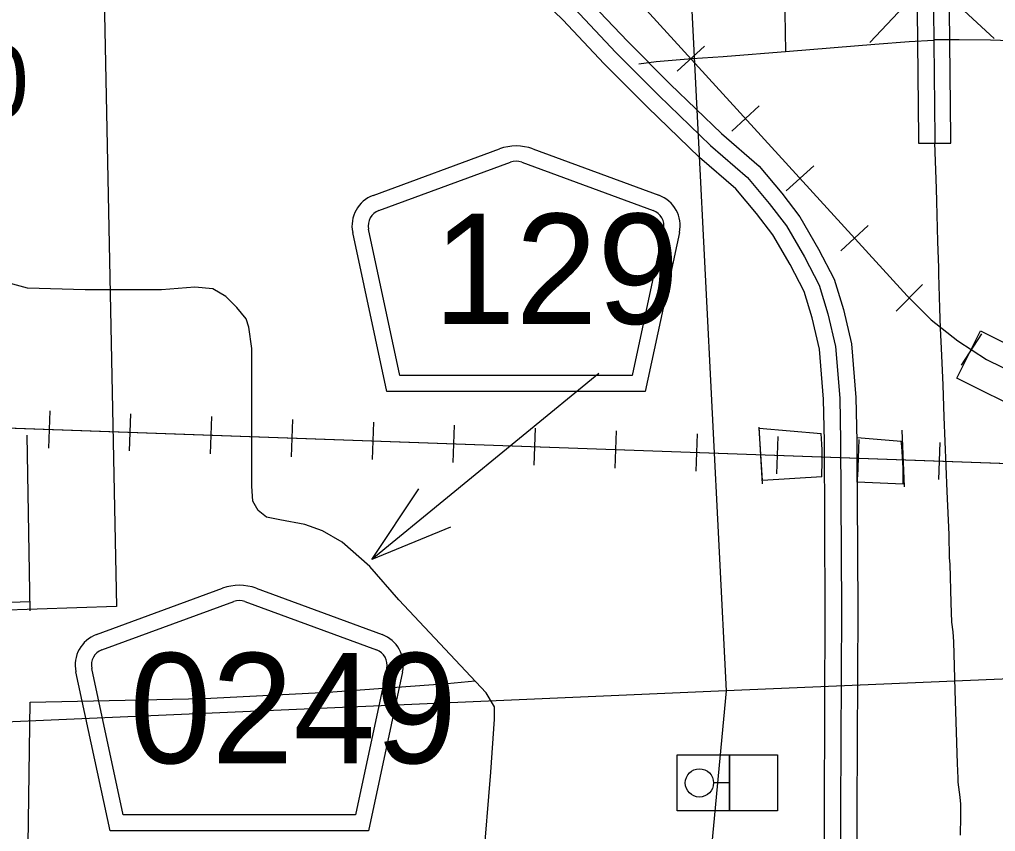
# Model space of a CAD drawing. Extents: x 2480962 to 2688785, y 277103 to 599240.
# Drawn here: x 2551211 to 2557238, y 437575 to 442588 of the extents above; entities that cross this region are included whole.
import ezdxf

# ---------------------------------------------------------------- set-up
doc = ezdxf.new("R2010")
doc.units = 0
for name, color, linetype in [('Bridges', 7, 'Continuous'), ('Cities Incorporated Area', 7, 'Continuous'), ('County Roads Related Text', 7, 'Continuous'), ('County Routes Highway Center Lines', 7, 'Continuous'), ('Culture', 7, 'Continuous'), ('Local Roads Paved', 7, 'Continuous'), ('Railroad Stations', 7, 'Continuous'), ('Railroads', 7, 'Continuous'), ('Roadshields County Roads', 7, 'Continuous'), ('Section Lines', 7, 'Continuous'), ('Section Numbers', 7, 'Continuous'), ('US Route Divided Highway Outline and Fill', 7, 'Continuous'), ('US Routes Highway Center Lines', 7, 'Continuous')]:
    doc.layers.add(name, color=color, linetype=linetype)

msp = doc.modelspace()

# ---------------------------------------------------------------- linework, layer by layer
at = {"layer": 'Bridges'}
for p, q in [((2556709.104, 442709.633), (2556461.671, 442445.343)), ((2556964.965, 442718.062), (2557229.255, 442470.63)), ((2555777.039, 440071.99), (2555797.012, 439721.087)), ((2556383.345, 440006.625), (2556655.675, 439984.471)), ((2556384.296, 439730.884), (2556383.345, 440006.625)), ((2556659.416, 440052.614), (2556674.859, 439701.868)), ((2556667.377, 439718.674), (2556384.296, 439730.884))]:
    msp.add_line(p, q, dxfattribs=at)
msp.add_arc((2554848.212, 439771.734), 1819.939, 358.3293224, 6.7127822, dxfattribs=at)
at = {"layer": 'Cities Incorporated Area'}
for p, q in [((2551731.084, 442799.958), (2551810.07, 438964.296)), ((2555777.776, 440064.896), (2556161.576, 440032.239)), ((2555799.723, 439742.28), (2555777.776, 440064.896)), ((2556164.846, 439765.051), (2555799.723, 439742.28)), ((2551810.07, 438964.296), (2549738.264, 438892.674))]:
    msp.add_line(p, q, dxfattribs=at)
msp.add_arc((2554340.402, 439876.341), 1827.834, 356.5093165, 4.8927763, dxfattribs=at)
at = {"layer": 'County Roads Related Text'}
msp.add_line((2554787.966, 440402.937), (2553386.97, 439254.388), dxfattribs=at)
msp.add_lwpolyline([(2553871.637, 439453.286), (2553386.97, 439254.388), (2553677.054, 439690.638)], dxfattribs=at)
at = {"layer": 'County Routes Highway Center Lines'}
for points in [[(2556854.333, 442457.843), (2556705.994, 442449.117), (2556492.212, 442433.847), (2555966.482, 442390.218), (2555556.369, 442357.496), (2555364.402, 442344.407), (2555141.894, 442326.955), (2555035.002, 442311.685)], [(2557580.756, 442446.935), (2557207.728, 442460.024), (2557013.579, 442462.205), (2556917.595, 442462.205), (2556856.515, 442462.205)], [(2554073.791, 437364.353), (2554121.92, 437941.913), (2554144.907, 438269.467), (2554144.907, 438344.173), (2554093.188, 438430.371), (2553553.01, 439005.029), (2553374.866, 439211.906), (2553202.469, 439361.316), (2553081.791, 439430.275), (2552972.606, 439470.501), (2552817.448, 439499.234), (2552736.996, 439516.474), (2552685.277, 439556.7), (2552650.798, 439614.166), (2552645.051, 439706.111), (2552645.051, 440556.604), (2552627.811, 440688.775), (2552610.572, 440740.494), (2552553.106, 440809.453), (2552484.147, 440878.412), (2552403.695, 440924.385), (2552294.51, 440935.878), (2552087.633, 440918.638), (2551616.414, 440918.638), (2551260.127, 440930.131), (2550599.271, 441108.275)], [(2551570.442, 435603.057), (2551512.976, 436465.043), (2551489.99, 436769.612), (2551467.003, 436867.303), (2551415.284, 436942.009), (2551306.099, 437028.207), (2551260.127, 437102.913), (2551260.127, 437200.605), (2551277.366, 438372.906), (2552351.976, 438395.892), (2553116.27, 438436.118), (2553851.831, 438487.837), (2554024.229, 438505.077)]]:
    msp.add_lwpolyline(points, dxfattribs=at)
at = {"layer": 'Culture'}
for p, q in [((2555271.947, 437701.714), (2555271.947, 438048.535)), ((2555271.947, 438048.535), (2555594.526, 438048.535)), ((2555594.526, 438048.535), (2555594.526, 437701.714)), ((2555594.526, 437875.124), (2555498.531, 437875.124)), ((2555594.526, 437701.714), (2555271.947, 437701.714))]:
    msp.add_line(p, q, dxfattribs=at)
msp.add_lwpolyline([(2555594.526, 437701.714), (2555594.526, 438048.535), (2555892.357, 438048.535), (2555892.357, 437701.714)], close=True, dxfattribs=at)
msp.add_circle((2555409.921, 437875.124), 87.46, dxfattribs=at)
at = {"layer": 'Local Roads Paved'}
msp.add_line((2551256.082, 440021.657), (2551274.447, 438938.139), dxfattribs=at)
for points in [[(2555902.894, 443224.618), (2555930.458, 442989.719), (2555941.702, 442389.66)], [(2551279.038, 438993.233), (2549993.508, 438951.912), (2549846.59, 438951.912), (2549773.132, 438961.095), (2549718.037, 439007.006), (2549722.629, 439282.477), (2549745.585, 440081.342)]]:
    msp.add_lwpolyline(points, dxfattribs=at)
at = {"layer": 'Railroad Stations'}
msp.add_lwpolyline([(2557144.723, 440665.263), (2557591.878, 440441.538), (2557446.457, 440150.888), (2556999.302, 440374.612)], close=True, dxfattribs=at)
at = {"layer": 'Railroads'}
for p, q in [((2555441.906, 442423.409), (2555271.989, 442268.399)), ((2555778.885, 442054.024), (2555608.968, 441899.014)), ((2556115.863, 441684.638), (2555945.946, 441529.628)), ((2556452.842, 441315.253), (2556282.924, 441160.243)), ((2556786.371, 440950.903), (2556624.799, 440787.213)), ((2557150.883, 440647.169), (2557026.876, 440453.462)), ((2546781.298, 440220.456), (2557380.702, 439844.874)), ((2551397.34, 440171.962), (2551389.195, 439942.106)), ((2551397.34, 440171.962), (2551389.195, 439942.106)), ((2551897.026, 440154.256), (2551888.882, 439924.4)), ((2551897.026, 440154.256), (2551888.882, 439924.4)), ((2552396.713, 440136.55), (2552388.568, 439906.694)), ((2552396.713, 440136.55), (2552388.568, 439906.694)), ((2552896.399, 440118.844), (2552888.254, 439888.988)), ((2552896.399, 440118.844), (2552888.254, 439888.988)), ((2553396.086, 440101.138), (2553387.941, 439871.282)), ((2553396.086, 440101.138), (2553387.941, 439871.282)), ((2553895.772, 440083.432), (2553887.627, 439853.576)), ((2553895.772, 440083.432), (2553887.627, 439853.576)), ((2554395.458, 440065.726), (2554387.314, 439835.87)), ((2554395.458, 440065.726), (2554387.314, 439835.87)), ((2554895.145, 440048.02), (2554887, 439818.164)), ((2554895.145, 440048.02), (2554887, 439818.164)), ((2555394.831, 440030.314), (2555386.686, 439800.458)), ((2555394.831, 440030.314), (2555386.686, 439800.458)), ((2555894.518, 440012.608), (2555886.373, 439782.752)), ((2555894.518, 440012.608), (2555886.373, 439782.752)), ((2556394.204, 439994.902), (2556386.059, 439765.046)), ((2556394.204, 439994.902), (2556386.059, 439765.046)), ((2556893.89, 439977.196), (2556885.746, 439747.34)), ((2556893.89, 439977.196), (2556885.746, 439747.34))]:
    msp.add_line(p, q, dxfattribs=at)
for points in [[(2535189.55, 474029.408), (2536089.7, 471644.944), (2536291.253, 471185.4), (2536531.488, 470762.342), (2552586.883, 445559.036), (2552586.884, 445559.036), (2553075.384, 444874.143), (2553427.841, 444460.531), (2556691.947, 440882.519), (2556841.764, 440734.641), (2557006.218, 440603.234), (2557183.506, 440489.737), (2557371.687, 440395.394), (2557568.699, 440321.239), (2557735.519, 440276.028), (2568072.12, 437946.462), (2568887.934, 437807.005), (2569361.53, 437765.755), (2570495.789, 437701.245), (2571983.523, 437694.622), (2573132.142, 437796.523), (2616563.163, 443432.973)], [(2536531.488, 470762.342), (2552586.883, 445559.036), (2552586.884, 445559.036), (2553075.384, 444874.143), (2553427.841, 444460.531), (2556691.947, 440882.519), (2556841.764, 440734.641), (2557006.218, 440603.234), (2557183.506, 440489.737), (2557371.687, 440395.394), (2557568.699, 440321.239), (2557735.519, 440276.028), (2568072.12, 437946.462), (2568887.934, 437807.005), (2569361.53, 437765.755), (2570495.789, 437701.245), (2571983.523, 437694.622), (2573132.142, 437796.523), (2616563.163, 443432.973)], [(2504457.222, 450568.165), (2520855.254, 448452.084), (2521247.687, 448380.391), (2521630.476, 448268.069), (2521999.426, 448116.348), (2522298.814, 447957.824), (2522298.813, 447957.824), (2525353.968, 446161.924), (2526001.076, 445825.806), (2526679.773, 445559.173), (2527030.858, 445452.248), (2544991.828, 440495.215), (2545784.966, 440320.413), (2546592.032, 440229.478), (2546781.298, 440220.456), (2557380.702, 439844.874), (2557380.701, 439844.874), (2557789.911, 439808.861), (2557931.671, 439786.211), (2566903.276, 438184.008)], [(2504457.222, 450568.165), (2520855.254, 448452.084), (2521247.687, 448380.391), (2521630.476, 448268.069), (2521999.426, 448116.348), (2522298.814, 447957.824), (2522298.813, 447957.824), (2525353.968, 446161.924), (2526001.076, 445825.806), (2526679.773, 445559.173), (2527030.858, 445452.248), (2544991.828, 440495.215), (2545784.966, 440320.413), (2546592.032, 440229.478), (2546781.298, 440220.456), (2557380.702, 439844.874), (2557380.701, 439844.874), (2557789.911, 439808.861), (2557931.671, 439786.211), (2566903.276, 438184.008)]]:
    msp.add_lwpolyline(points, dxfattribs=at)
at = {"layer": 'Roadshields County Roads'}
for p, q in [((2553395.026, 441502.251), (2554174.401, 441788.588)), ((2554381.313, 441788.588), (2555159.335, 441502.748)), ((2553429.511, 441408.386), (2554243.371, 441707.392)), ((2554312.343, 441707.392), (2555124.851, 441408.882)), ((2553478.998, 440290.425), (2553268.44, 441272.597)), ((2553559.832, 440390.426), (2553366.219, 441293.558)), ((2555188.143, 441294.055), (2554994.424, 440390.426)), ((2555285.921, 441273.094), (2555075.257, 440290.425)), ((2554994.423, 440390.425), (2553559.831, 440390.425)), ((2555075.257, 440290.425), (2553478.997, 440290.425)), ((2551685.673, 438790.274), (2552465.047, 439076.611)), ((2552671.96, 439076.611), (2553449.982, 438790.771)), ((2551720.158, 438696.408), (2552534.018, 438995.415)), ((2552602.989, 438995.415), (2553415.497, 438696.904)), ((2551769.644, 437578.448), (2551559.087, 438560.619)), ((2551850.478, 437678.448), (2551656.865, 438581.581)), ((2553478.79, 438582.077), (2553285.07, 437678.448)), ((2553576.568, 438561.117), (2553365.904, 437578.448)), ((2553285.07, 437678.448), (2551850.478, 437678.448)), ((2553365.904, 437578.448), (2551769.644, 437578.448))]:
    msp.add_line(p, q, dxfattribs=at)
for centre, radius, start, end in [((2554277.857, 441506.991), 300, 69.8269806, 110.1730139), ((2554277.857, 441613.527), 100, 69.8269876, 110.1729839), ((2553463.997, 441314.52), 200, 110.1729839, 192.0998896), ((2555090.365, 441315.017), 200, 347.9000917, 69.8270083), ((2553463.997, 441314.52), 100, 110.1729839, 192.0998896), ((2555090.365, 441315.016), 100, 347.9000932, 69.8269876), ((2552568.504, 438795.014), 300, 69.8269806, 110.1730139), ((2552568.504, 438901.549), 100, 69.8269876, 110.1729839), ((2551754.644, 438602.542), 200, 110.1729839, 192.0998896), ((2553381.012, 438603.039), 200, 347.9000917, 69.8270083), ((2551754.644, 438602.542), 100, 110.1729839, 192.0998896), ((2553381.012, 438603.039), 100, 347.9000932, 69.8269876)]:
    msp.add_arc(centre, radius, start, end, dxfattribs=at)
at = {"layer": 'Section Lines'}
for p, q in [((2555302.077, 443852.607), (2555575.201, 438442.713)), ((2560580.392, 438658.759), (2555575.201, 438442.713)), ((2555575.201, 438442.713), (2549731.053, 438190.453)), ((2555575.201, 438442.713), (2555061.598, 432966.841))]:
    msp.add_line(p, q, dxfattribs=at)
at = {"layer": 'US Route Divided Highway Outline and Fill'}
msp.add_line((2556762.8, 441825.421), (2556962.8, 441823.887), dxfattribs=at)
for points in [[(2556309.562, 433942.203), (2556298.985, 434481.616), (2556277.768, 434752.139), (2556240.431, 435749.565), (2556181.829, 437512.946), (2556181.829, 437711.729), (2556187.15, 438946.128), (2556181.834, 439982.661), (2556176.591, 440244.849), (2556150.865, 440553.55), (2556105.405, 440745.493), (2556055.721, 440909.453), (2555970.616, 441074.655), (2555863.398, 441258.458), (2555762.049, 441390.212), (2555635.564, 441541.994), (2555410.82, 441735.379), (2555088.82, 442046.644), (2554821.061, 442314.404), (2554566.127, 442585.272), (2554356.456, 442788.775)], [(2554708.667, 442725.638), (2554964.624, 442453.683), (2555229.043, 442189.264), (2555545.659, 441883.202), (2555778.588, 441682.775), (2555918.193, 441515.249), (2556029.715, 441370.271), (2556146.012, 441170.904), (2556241.848, 440984.869), (2556298.599, 440797.59), (2556348.931, 440585.077), (2556376.424, 440255.164), (2556381.824, 439985.173), (2556387.152, 438946.209), (2556381.829, 437711.298), (2556381.829, 437516.269), (2556440.307, 435756.627), (2556477.475, 434763.704), (2556498.832, 434491.404), (2556509.542, 433945.173)], [(2556962.8, 441823.887), (2556962.8, 441855.047), (2556955.124, 442647.251)], [(2556755.139, 442644.728), (2556762.8, 441854.078), (2556762.8, 441823.887)]]:
    msp.add_lwpolyline(points, dxfattribs=at)
at = {"layer": 'US Routes Highway Center Lines'}
for points in [[(2554637.397, 442655.455), (2554892.843, 442384.044), (2555158.932, 442117.954), (2555478.239, 441809.29), (2555707.076, 441612.384), (2555840.121, 441452.731), (2555946.557, 441314.364), (2556058.314, 441122.78), (2556148.785, 440947.161), (2556202.002, 440771.542), (2556249.898, 440569.314), (2556276.507, 440250.007), (2556281.829, 439983.917), (2556287.151, 438946.169), (2556281.829, 437711.514), (2556281.829, 437514.608), (2556340.369, 435753.096), (2556377.621, 434757.921), (2556398.909, 434486.51), (2556409.552, 433943.688)], [(2556855.131, 442645.99), (2556862.8, 441854.562), (2556862.8, 441823.887)], [(2556862.303, 441825.451), (2556871.966, 441545.216), (2556873.453, 441464.193), (2556880.143, 441218.15), (2556886.089, 441055.361), (2556886.089, 441016.707), (2556892.779, 440806.345), (2556896.496, 440680.722), (2556903.186, 440558.816), (2556912.106, 440330.613), (2556919.539, 440134.374), (2556932.176, 439829.608), (2556937.379, 439674.996), (2556950.016, 439408.883), (2556952.989, 439264.677), (2556955.219, 439226.024), (2556961.909, 438987.415), (2556966.369, 438866.995), (2556973.802, 438807.529), (2556978.262, 438746.576), (2556987.182, 438444.783), (2557002.049, 437994.325), (2557005.022, 437905.125), (2557006.509, 437879.852), (2557018.402, 437786.193), (2557021.376, 437744.566), (2557021.376, 437667.26), (2557019.889, 437551.3)]]:
    msp.add_lwpolyline(points, dxfattribs=at)

# ---------------------------------------------------------------- texts
at = {"layer": 'Roadshields County Roads'}
for s, p in [('129', (2553767.866, 440708.709)), ('0249', (2551890.504, 437996.732))]:
    msp.add_text(s, height=680, dxfattribs=at).set_placement(p)
at = {"layer": 'Section Numbers'}
msp.add_text('30', height=450, rotation=359.9992222, dxfattribs=at).set_placement((2550599.035, 441980.565))

doc.saveas('drawing.dxf')
